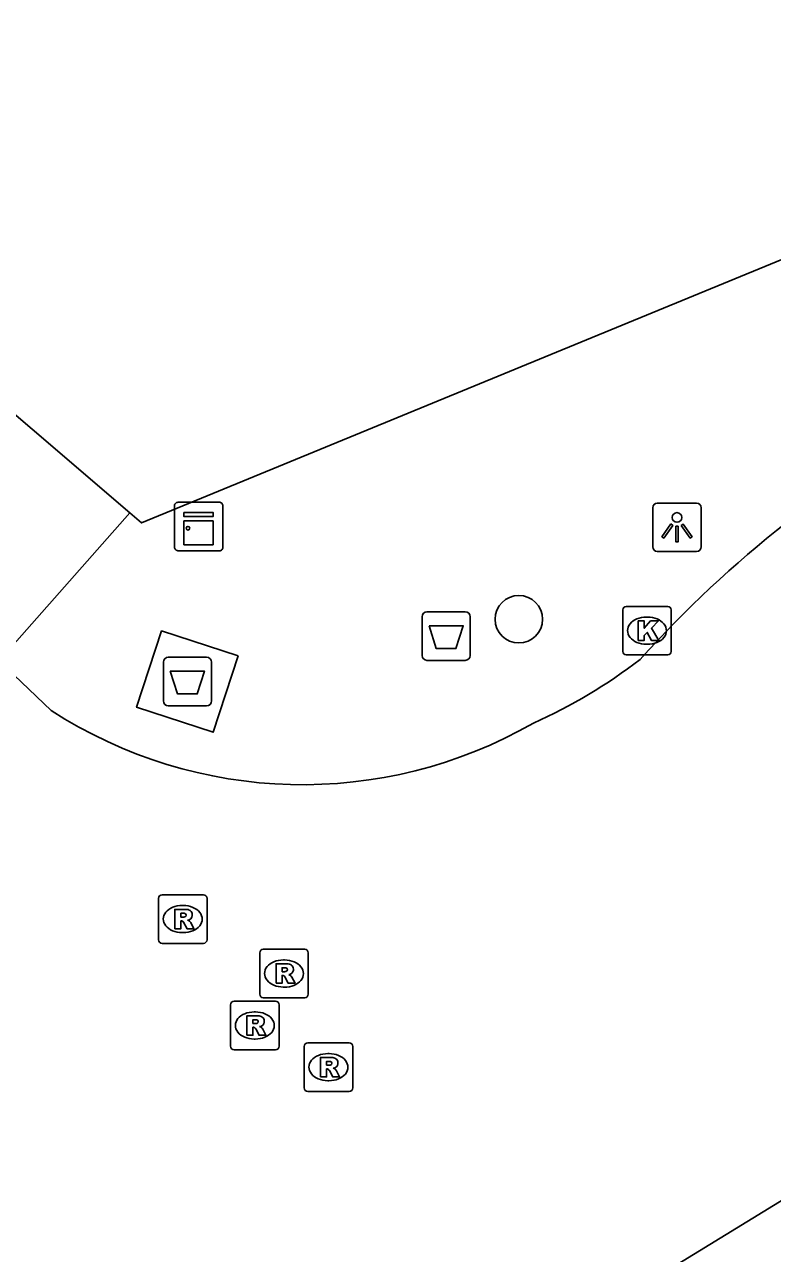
# Model space of a CAD drawing. Extents: x 160379 to 161131, y 383940 to 384849.
# Drawn here: x 160793.3 to 160808.71, y 384718.91 to 384744.22 of the extents above; entities that cross this region are included whole.
import ezdxf

# ---------------------------------------------------------------- set-up
doc = ezdxf.new("R2010")
doc.units = 0
for name, color, linetype in [('IMGEO_Afval_apart_plaats', 7, 'Continuous'), ('IMGEO_Afvalbak', 7, 'Continuous'), ('IMGEO_Boom', 7, 'Continuous'), ('IMGEO_Kast', 7, 'Continuous'), ('IMGEO_Kolk', 7, 'Continuous'), ('IMGEO_Lichtpunt', 7, 'Continuous'), ('IMGEO_Rijbaan_lokaal_open', 7, 'Continuous'), ('IMGEO_Rioolput', 7, 'Continuous'), ('IMGEO_Voetpad_gesloten', 7, 'Continuous'), ('IMGEO_Voetpad_open', 7, 'Continuous')]:
    doc.layers.add(name, color=color, linetype=linetype)

msp = doc.modelspace()

# ---------------------------------------------------------------- linework, layer by layer
at = {"layer": 'IMGEO_Afval_apart_plaats'}
for p, q in [((160796.164, 384730.286), (160796.164, 384731.086)), ((160796.164, 384731.086), (160796.164, 384730.286)), ((160796.264, 384731.186), (160797.054, 384731.186)), ((160797.054, 384731.186), (160796.264, 384731.186)), ((160797.154, 384731.086), (160797.154, 384730.286)), ((160797.154, 384730.286), (160797.154, 384731.086)), ((160797.054, 384730.186), (160796.264, 384730.186)), ((160796.264, 384730.186), (160797.054, 384730.186))]:
    msp.add_line(p, q, dxfattribs=at)
msp.add_lwpolyline([(160796.307, 384730.9), (160797.011, 384730.9), (160796.862, 384730.43), (160796.456, 384730.43), (160796.307, 384730.9)], dxfattribs=at)
for centre, start, end in [((160796.264, 384731.086), 90, 180), ((160796.264, 384731.086), 90, 180), ((160797.054, 384731.086), 0, 90), ((160797.054, 384731.086), 360, 90), ((160796.264, 384730.286), 180, 270), ((160796.264, 384730.286), 180, 270), ((160797.054, 384730.286), 270, 0), ((160797.054, 384730.286), 270, 0)]:
    msp.add_arc(centre, 0.1, start, end, dxfattribs=at)
at = {"layer": 'IMGEO_Afvalbak'}
for p, q in [((160801.494, 384731.222), (160801.494, 384732.022)), ((160801.494, 384732.022), (160801.494, 384731.222)), ((160801.594, 384732.122), (160802.384, 384732.122)), ((160802.384, 384732.122), (160801.594, 384732.122)), ((160802.484, 384732.022), (160802.484, 384731.222)), ((160802.484, 384731.222), (160802.484, 384732.022)), ((160802.384, 384731.122), (160801.594, 384731.122)), ((160801.594, 384731.122), (160802.384, 384731.122))]:
    msp.add_line(p, q, dxfattribs=at)
msp.add_lwpolyline([(160801.637, 384731.836), (160802.341, 384731.836), (160802.192, 384731.366), (160801.786, 384731.366), (160801.637, 384731.836)], dxfattribs=at)
for centre, start, end in [((160801.594, 384732.022), 90, 180), ((160801.594, 384732.022), 90, 180), ((160802.384, 384732.022), 0, 90), ((160802.384, 384732.022), 360, 90), ((160801.594, 384731.222), 180, 270), ((160801.594, 384731.222), 180, 270), ((160802.384, 384731.222), 270, 0), ((160802.384, 384731.222), 270, 0)]:
    msp.add_arc(centre, 0.1, start, end, dxfattribs=at)
at = {"layer": 'IMGEO_Boom'}
msp.add_circle((160803.487, 384731.969), 0.489, dxfattribs=at)
at = {"layer": 'IMGEO_Kast'}
for p, q in [((160796.392, 384733.454), (160796.392, 384734.295)), ((160796.392, 384734.295), (160796.392, 384733.454)), ((160796.467, 384734.379), (160797.308, 384734.379)), ((160797.308, 384734.379), (160796.467, 384734.379)), ((160797.392, 384734.304), (160797.392, 384733.463)), ((160797.392, 384733.463), (160797.392, 384734.304)), ((160797.317, 384733.379), (160796.476, 384733.379)), ((160796.476, 384733.379), (160797.317, 384733.379))]:
    msp.add_line(p, q, dxfattribs=at)
for points in [[(160796.587, 384734.169), (160797.187, 384734.169), (160797.187, 384734.084), (160796.587, 384734.084), (160796.587, 384734.169)], [(160796.587, 384733.994), (160797.187, 384733.994), (160797.187, 384733.505), (160796.587, 384733.505), (160796.587, 384733.994)]]:
    msp.add_lwpolyline(points, dxfattribs=at)
msp.add_circle((160796.671, 384733.843), 0.0377, dxfattribs=at)
for centre, start, end in [((160796.47, 384734.301), 92.4484, 184.2845), ((160796.47, 384734.301), 92.4484, 184.2845), ((160797.314, 384734.301), 2.4484, 94.2845), ((160797.314, 384734.301), 2.4484, 94.2845), ((160796.47, 384733.457), 182.4484, 274.2845), ((160796.47, 384733.457), 182.4484, 274.2845), ((160797.314, 384733.457), 272.4484, 4.2845), ((160797.314, 384733.457), 272.4484, 4.2845)]:
    msp.add_arc(centre, 0.0779, start, end, dxfattribs=at)
at = {"layer": 'IMGEO_Kolk'}
for p, q in [((160805.626, 384731.308), (160805.626, 384732.16)), ((160805.701, 384732.234), (160806.553, 384732.234)), ((160806.114, 384732.014), (160806.139, 384732.014)), ((160806.627, 384732.16), (160806.627, 384731.308)), ((160806.553, 384731.234), (160805.701, 384731.234)), ((160806.137, 384731.454), (160806.112, 384731.454))]:
    msp.add_line(p, q, dxfattribs=at)
for points in [[(160805.626, 384731.308), (160805.626, 384732.16)], [(160805.701, 384732.234), (160806.553, 384732.234)], [(160806.627, 384732.16), (160806.627, 384731.308)], [(160805.947, 384731.934), (160806.07, 384731.934), (160806.07, 384731.783), (160806.2, 384731.934), (160806.364, 384731.934), (160806.218, 384731.783), (160806.371, 384731.534), (160806.219, 384731.534), (160806.134, 384731.698), (160806.07, 384731.631), (160806.07, 384731.534), (160805.947, 384731.534), (160805.947, 384731.934)], [(160806.553, 384731.234), (160805.701, 384731.234)]]:
    msp.add_lwpolyline(points, dxfattribs=at)
for centre, start, end in [((160805.703, 384732.158), 91.552, 178.448), ((160805.703, 384732.158), 91.552, 178.448), ((160806.551, 384732.158), 1.552, 88.448), ((160806.551, 384732.158), 1.552, 88.448), ((160805.703, 384731.31), 181.552, 268.448), ((160805.703, 384731.31), 181.552, 268.448), ((160806.551, 384731.31), 271.552, 358.448), ((160806.551, 384731.31), 271.552, 358.448)]:
    msp.add_arc(centre, 0.0765, start, end, dxfattribs=at)
for centre, major_axis, ratio, start_param, end_param in [((160806.113, 384731.734), (-0.387, 0.002), 0.722429, 4.712389, 7.853982), ((160806.138, 384731.734), (-0.39, 0.002), 0.717154, 1.570796, 4.712389)]:
    msp.add_ellipse(centre, major_axis=major_axis, ratio=ratio, start_param=start_param, end_param=end_param, dxfattribs=at)
at = {"layer": 'IMGEO_Lichtpunt'}
for p, q in [((160806.246, 384734.267), (160806.246, 384733.46)), ((160806.246, 384734.267), (160806.246, 384733.46)), ((160807.148, 384734.362), (160806.34, 384734.362)), ((160807.148, 384734.362), (160806.34, 384734.362)), ((160807.242, 384733.46), (160807.242, 384734.267)), ((160807.242, 384733.46), (160807.242, 384734.267)), ((160806.34, 384733.366), (160807.148, 384733.366)), ((160806.34, 384733.366), (160807.148, 384733.366))]:
    msp.add_line(p, q, dxfattribs=at)
for points in [[(160806.62, 384733.931), (160806.659, 384733.903), (160806.471, 384733.641), (160806.433, 384733.668), (160806.62, 384733.931)], [(160806.722, 384733.883), (160806.769, 384733.883), (160806.769, 384733.561), (160806.722, 384733.561), (160806.722, 384733.883)], [(160806.832, 384733.903), (160806.87, 384733.93), (160807.057, 384733.668), (160807.018, 384733.64), (160806.832, 384733.903)]]:
    msp.add_lwpolyline(points, dxfattribs=at)
msp.add_circle((160806.745, 384734.065), 0.0994, dxfattribs=at)
for centre, start, end in [((160806.34, 384734.267), 90, 180), ((160806.34, 384734.267), 90, 180), ((160807.148, 384734.267), 0, 90), ((160807.148, 384734.267), 0, 90), ((160806.34, 384733.46), 180, 270), ((160806.34, 384733.46), 180, 270), ((160807.148, 384733.46), 270, 0), ((160807.148, 384733.46), 270, 360)]:
    msp.add_arc(centre, 0.0946, start, end, dxfattribs=at)
at = {"layer": 'IMGEO_Rijbaan_lokaal_open'}
for points in [[(160793.853, 384730.09), (160792.777, 384731.112)], [(160802.687, 384716.196), (160809.621, 384720.435)]]:
    msp.add_lwpolyline(points, dxfattribs=at)
for centre, radius, start, end in [((160823.762, 384715.191), 23.881, 118.2999, 138.1023), ((160799.193, 384740.034), 11.192, 294.2445, 307.368), ((160799.035, 384738.105), 9.544, 237.1152, 299.8754)]:
    msp.add_arc(centre, radius, start, end, dxfattribs=at)
at = {"layer": 'IMGEO_Rioolput'}
for p, q in [((160796.063, 384725.368), (160796.063, 384726.22)), ((160796.138, 384726.294), (160796.99, 384726.294)), ((160797.064, 384726.22), (160797.064, 384725.368)), ((160796.551, 384726.074), (160796.576, 384726.074)), ((160796.574, 384725.514), (160796.549, 384725.514)), ((160796.99, 384725.294), (160796.138, 384725.294)), ((160798.223, 384725.172), (160799.075, 384725.172)), ((160798.148, 384724.246), (160798.148, 384725.098)), ((160798.636, 384724.952), (160798.661, 384724.952)), ((160799.149, 384725.098), (160799.149, 384724.246)), ((160799.075, 384724.172), (160798.223, 384724.172)), ((160798.659, 384724.392), (160798.634, 384724.392)), ((160797.547, 384723.176), (160797.547, 384724.028)), ((160797.622, 384724.102), (160798.474, 384724.102)), ((160798.548, 384724.028), (160798.548, 384723.176)), ((160798.035, 384723.882), (160798.06, 384723.882)), ((160798.058, 384723.322), (160798.033, 384723.322)), ((160799.064, 384722.318), (160799.064, 384723.17)), ((160799.139, 384723.244), (160799.991, 384723.244)), ((160800.065, 384723.17), (160800.065, 384722.318)), ((160798.474, 384723.102), (160797.622, 384723.102)), ((160799.552, 384723.024), (160799.577, 384723.024)), ((160799.575, 384722.464), (160799.55, 384722.464)), ((160799.991, 384722.244), (160799.139, 384722.244))]:
    msp.add_line(p, q, dxfattribs=at)
for points in [[(160796.063, 384725.368), (160796.063, 384726.22)], [(160796.138, 384726.294), (160796.99, 384726.294)], [(160797.064, 384726.22), (160797.064, 384725.368)], [(160796.652, 384725.992), (160796.4, 384725.994), (160796.4, 384725.594)], [(160796.4, 384725.594), (160796.524, 384725.594), (160796.524, 384725.756), (160796.535, 384725.756)], [(160796.578, 384725.913), (160796.524, 384725.913), (160796.524, 384725.832)], [(160796.524, 384725.832), (160796.576, 384725.832)], [(160796.582, 384725.727), (160796.653, 384725.594), (160796.793, 384725.594), (160796.728, 384725.72)], [(160796.99, 384725.294), (160796.138, 384725.294)], [(160798.223, 384725.172), (160799.075, 384725.172)], [(160798.148, 384724.246), (160798.148, 384725.098)], [(160799.149, 384725.098), (160799.149, 384724.246)], [(160798.737, 384724.87), (160798.485, 384724.872), (160798.485, 384724.472)], [(160798.663, 384724.791), (160798.609, 384724.791), (160798.609, 384724.71)], [(160798.609, 384724.71), (160798.661, 384724.71)], [(160798.485, 384724.472), (160798.609, 384724.472), (160798.609, 384724.634), (160798.62, 384724.634)], [(160798.667, 384724.605), (160798.738, 384724.472), (160798.878, 384724.472), (160798.813, 384724.598)], [(160799.075, 384724.172), (160798.223, 384724.172)], [(160797.547, 384723.176), (160797.547, 384724.028)], [(160797.622, 384724.102), (160798.474, 384724.102)], [(160798.548, 384724.028), (160798.548, 384723.176)], [(160798.136, 384723.8), (160797.884, 384723.802), (160797.884, 384723.402)], [(160798.062, 384723.721), (160798.008, 384723.721), (160798.008, 384723.64)], [(160798.008, 384723.64), (160798.06, 384723.64)], [(160797.884, 384723.402), (160798.008, 384723.402), (160798.008, 384723.564), (160798.019, 384723.564)], [(160798.066, 384723.535), (160798.137, 384723.402), (160798.277, 384723.402), (160798.212, 384723.528)], [(160799.064, 384722.318), (160799.064, 384723.17)], [(160799.139, 384723.244), (160799.991, 384723.244)], [(160800.065, 384723.17), (160800.065, 384722.318)], [(160798.474, 384723.102), (160797.622, 384723.102)], [(160799.653, 384722.942), (160799.401, 384722.944), (160799.401, 384722.544)], [(160799.401, 384722.544), (160799.525, 384722.544), (160799.525, 384722.706), (160799.536, 384722.706)], [(160799.579, 384722.863), (160799.525, 384722.863), (160799.525, 384722.782)], [(160799.525, 384722.782), (160799.577, 384722.782)], [(160799.583, 384722.677), (160799.654, 384722.544), (160799.794, 384722.544), (160799.729, 384722.67)], [(160799.991, 384722.244), (160799.139, 384722.244)]]:
    msp.add_lwpolyline(points, dxfattribs=at)
for centre, radius, start, end in [((160796.14, 384726.218), 0.0765, 91.552, 178.448), ((160796.14, 384726.218), 0.0765, 91.552, 178.448), ((160796.988, 384726.218), 0.0765, 1.552, 88.448), ((160796.988, 384726.218), 0.0765, 1.552, 88.448), ((160796.651, 384725.882), 0.109, 350.3612, 89.416), ((160796.534, 384725.703), 0.0533, 26.0293, 88.6989), ((160796.56, 384726.021), 0.19, 274.7715, 282.9687), ((160796.584, 384725.817), 0.0964, 77.0061, 93.1865), ((160796.598, 384725.874), 0.0378, 276.6634, 79.6772), ((160796.649, 384725.882), 0.112, 277.5842, 350.9817), ((160796.633, 384725.667), 0.108, 29.5134, 73.7905), ((160796.14, 384725.37), 0.0765, 181.552, 268.448), ((160796.14, 384725.37), 0.0765, 181.552, 268.448), ((160796.988, 384725.37), 0.0765, 271.552, 358.448), ((160796.988, 384725.37), 0.0765, 271.552, 358.448), ((160798.225, 384725.096), 0.0765, 91.552, 178.448), ((160798.225, 384725.096), 0.0765, 91.552, 178.448), ((160799.073, 384725.096), 0.0765, 1.552, 88.448), ((160799.073, 384725.096), 0.0765, 1.552, 88.448), ((160798.645, 384724.899), 0.19, 274.7715, 282.9687), ((160798.669, 384724.695), 0.0964, 77.0061, 93.1865), ((160798.683, 384724.752), 0.0378, 276.6634, 79.6772), ((160798.736, 384724.76), 0.109, 350.3612, 89.416), ((160798.734, 384724.76), 0.112, 277.5842, 350.9817), ((160798.619, 384724.581), 0.0533, 26.0293, 88.6989), ((160798.718, 384724.545), 0.108, 29.5134, 73.7905), ((160798.225, 384724.248), 0.0765, 181.552, 268.448), ((160798.225, 384724.248), 0.0765, 181.552, 268.448), ((160799.073, 384724.248), 0.0765, 271.552, 358.448), ((160799.073, 384724.248), 0.0765, 271.552, 358.448), ((160797.624, 384724.026), 0.0765, 91.552, 178.448), ((160797.624, 384724.026), 0.0765, 91.552, 178.448), ((160798.472, 384724.026), 0.0765, 1.552, 88.448), ((160798.472, 384724.026), 0.0765, 1.552, 88.448), ((160798.044, 384723.829), 0.19, 274.7715, 282.9687), ((160798.068, 384723.625), 0.0964, 77.0061, 93.1865), ((160798.082, 384723.682), 0.0378, 276.6634, 79.6772), ((160798.135, 384723.69), 0.109, 350.3612, 89.416), ((160798.133, 384723.69), 0.112, 277.5842, 350.9817), ((160798.018, 384723.511), 0.0533, 26.0293, 88.6989), ((160798.117, 384723.475), 0.108, 29.5134, 73.7905), ((160797.624, 384723.178), 0.0765, 181.552, 268.448), ((160797.624, 384723.178), 0.0765, 181.552, 268.448), ((160798.472, 384723.178), 0.0765, 271.552, 358.448), ((160798.472, 384723.178), 0.0765, 271.552, 358.448), ((160799.141, 384723.168), 0.0765, 91.552, 178.448), ((160799.141, 384723.168), 0.0765, 91.552, 178.448), ((160799.989, 384723.168), 0.0765, 1.552, 88.448), ((160799.989, 384723.168), 0.0765, 1.552, 88.448), ((160799.652, 384722.832), 0.109, 350.3612, 89.416), ((160799.535, 384722.653), 0.0533, 26.0293, 88.6989), ((160799.561, 384722.971), 0.19, 274.7715, 282.9687), ((160799.585, 384722.767), 0.0964, 77.0061, 93.1865), ((160799.599, 384722.824), 0.0378, 276.6634, 79.6772), ((160799.65, 384722.832), 0.112, 277.5842, 350.9817), ((160799.634, 384722.617), 0.108, 29.5134, 73.7905), ((160799.141, 384722.32), 0.0765, 181.552, 268.448), ((160799.141, 384722.32), 0.0765, 181.552, 268.448), ((160799.989, 384722.32), 0.0765, 271.552, 358.448), ((160799.989, 384722.32), 0.0765, 271.552, 358.448)]:
    msp.add_arc(centre, radius, start, end, dxfattribs=at)
for centre, major_axis, ratio, start_param, end_param in [((160796.55, 384725.794), (-0.387, 0.002), 0.722429, 4.712389, 7.853982), ((160796.575, 384725.794), (-0.39, 0.002), 0.717154, 1.570796, 4.712389), ((160798.635, 384724.672), (-0.387, 0.002), 0.722429, 4.712389, 7.853982), ((160798.66, 384724.672), (-0.39, 0.002), 0.717154, 1.570796, 4.712389), ((160798.034, 384723.602), (-0.387, 0.002), 0.722429, 4.712389, 7.853982), ((160798.059, 384723.602), (-0.39, 0.002), 0.717154, 1.570796, 4.712389), ((160799.551, 384722.744), (-0.387, 0.002), 0.722429, 4.712389, 7.853982), ((160799.576, 384722.744), (-0.39, 0.002), 0.717154, 1.570796, 4.712389)]:
    msp.add_ellipse(centre, major_axis=major_axis, ratio=ratio, start_param=start_param, end_param=end_param, dxfattribs=at)
at = {"layer": 'IMGEO_Voetpad_gesloten'}
msp.add_lwpolyline([(160797.705, 384731.213), (160797.19, 384729.641), (160795.613, 384730.158), (160796.128, 384731.73), (160797.705, 384731.213)], dxfattribs=at)
at = {"layer": 'IMGEO_Voetpad_open'}
for points in [[(160825.98, 384746.574), (160826.038, 384746.431), (160795.715, 384733.952), (160795.472, 384734.16)], [(160785.408, 384742.778), (160795.472, 384734.16)], [(160795.472, 384734.16), (160792.777, 384731.112)]]:
    msp.add_lwpolyline(points, dxfattribs=at)

doc.saveas('drawing.dxf')
